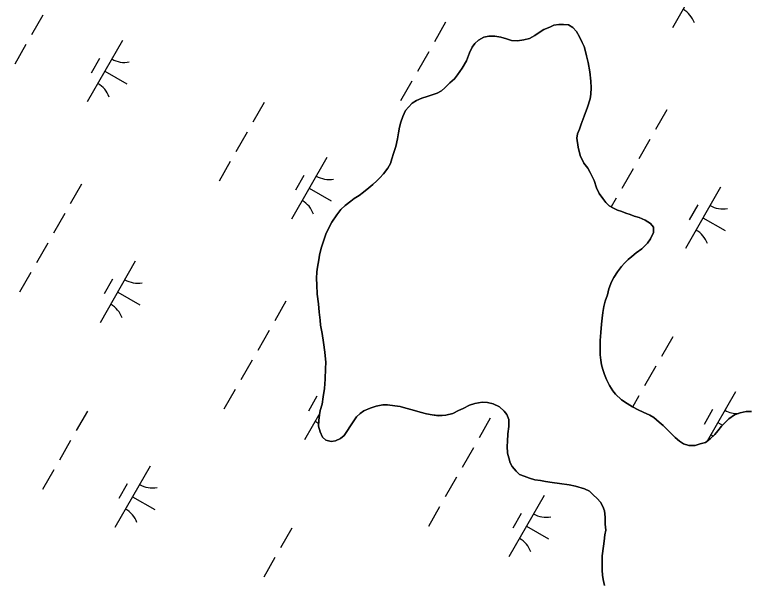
# Model space of a CAD drawing. Extents: x 3930721 to 3950824, y 220441 to 242861.
# Drawn here: x 3943847 to 3944366, y 230529 to 230929 of the extents above; entities that cross this region are included whole.
import ezdxf

# ---------------------------------------------------------------- set-up
doc = ezdxf.new("R2010")
doc.units = 0
doc.layers.add('V-TOPO-SHOR', color=7, linetype='Continuous')
doc.layers.add('V-WETL-SWMP', color=7, linetype='Continuous')

msp = doc.modelspace()

# ---------------------------------------------------------------- linework, layer by layer
at = {"layer": 'V-TOPO-SHOR'}
for points in [[(3944070.81, 230627.46), (3944067.07, 230628.49), (3944064.66, 230630.59), (3944063.02, 230634.3), (3944061.91, 230638.29), (3944062.14, 230642.29), (3944062.63, 230646.29), (3944063.13, 230649.48), (3944064.42, 230654.03), (3944065.17, 230659.09), (3944066.17, 230664.96), (3944066.64, 230671.62), (3944066.83, 230679.08), (3944067.05, 230683.35), (3944066.45, 230690.53), (3944065.58, 230697.45), (3944064.44, 230703.83), (3944063.32, 230709.68), (3944063.02, 230713.13), (3944062.43, 230718.99), (3944061.84, 230724.84), (3944060.97, 230731.49), (3944060.64, 230738.14), (3944060.59, 230742.67), (3944060.81, 230747.46), (3944061.31, 230750.67), (3944062.06, 230755.73), (3944062.55, 230759.2), (3944063.84, 230764.01), (3944065.12, 230768.28), (3944067.2, 230773.9), (3944069.54, 230778.98), (3944071.37, 230782.46), (3944074.78, 230787.55), (3944077.67, 230791.31), (3944080.84, 230794.27), (3944084.81, 230797.24), (3944087.18, 230799.13), (3944090.62, 230801.3), (3944093.79, 230803.73), (3944097.49, 230806.69), (3944100.4, 230809.12), (3944103.04, 230811.54), (3944105.14, 230813.7), (3944107.78, 230816.65), (3944110.93, 230820.68), (3944112.77, 230823.89), (3944113.8, 230827.1), (3944114.83, 230830.84), (3944116.64, 230835.91), (3944117.65, 230841.25), (3944118.41, 230845.52), (3944119.16, 230849.52), (3944120.19, 230852.99), (3944121.48, 230857), (3944123.31, 230861.28), (3944125.41, 230863.7), (3944128.05, 230866.39), (3944131.22, 230868.28), (3944134.93, 230869.92), (3944138.65, 230871.29), (3944142.9, 230872.67), (3944145.82, 230873.49), (3944148.73, 230875.12), (3944151.1, 230877.27), (3944154.8, 230880.77), (3944157.96, 230883.74), (3944160.07, 230886.42), (3944163.48, 230891.25), (3944166.36, 230896.34), (3944168.7, 230901.95), (3944170.52, 230905.97), (3944172.36, 230908.65), (3944175, 230911.07), (3944178.71, 230912.97), (3944182.16, 230913.81), (3944186.42, 230913.85), (3944190.69, 230913.09), (3944194.7, 230911.8), (3944198.17, 230910.77), (3944202.43, 230910.55), (3944206.95, 230911.13), (3944210.94, 230912.23), (3944214.65, 230914.14), (3944217.82, 230916.3), (3944221, 230918.46), (3944225.24, 230920.1), (3944228.16, 230921.46), (3944231.61, 230922.03), (3944235.07, 230922.07), (3944238.54, 230921.83), (3944241.48, 230920), (3944244.18, 230917.1), (3944246.35, 230913.39), (3944248.25, 230909.42), (3944249.61, 230906.5), (3944250.45, 230903.05), (3944251.28, 230899.86), (3944252.39, 230895.08), (3944253.52, 230888.7), (3944254.39, 230882.05)], [(3944254.39, 230882.05), (3944254.44, 230877.26), (3944254.22, 230872.73), (3944253.71, 230869.52), (3944251.91, 230863.65), (3944249.58, 230857.23), (3944247.5, 230851.62), (3944246.21, 230848.14), (3944244.91, 230844.93), (3944244.41, 230841.74), (3944245.27, 230835.35), (3944246.66, 230829.51), (3944249.38, 230824.21), (3944252.08, 230820.51), (3944253.71, 230817.59), (3944255.33, 230814.68), (3944256.7, 230811.77), (3944258.35, 230806.72), (3944260.25, 230802.75), (3944262.68, 230799.04), (3944264.84, 230796.4), (3944267.26, 230794.03), (3944269.94, 230792.46), (3944273.15, 230790.89), (3944276.09, 230789.86), (3944279.03, 230788.82), (3944281.97, 230787.79), (3944284.91, 230786.75), (3944288.39, 230785.72), (3944292.67, 230783.9), (3944296.42, 230781.54), (3944298.57, 230778.9), (3944298.61, 230775.17), (3944296.53, 230770.62), (3944294.43, 230767.67), (3944290.21, 230763.64), (3944286.24, 230760.67), (3944283.34, 230758.24), (3944280.69, 230756.08), (3944278.06, 230753.39), (3944275.95, 230751.24), (3944273.06, 230747.48), (3944270.44, 230743.46), (3944268.87, 230740.25), (3944267.06, 230735.44), (3944266.04, 230731.17), (3944264.48, 230726.62), (3944263.45, 230722.88), (3944262.7, 230718.62), (3944262.21, 230714.62), (3944261.72, 230710.35), (3944261.25, 230704.49), (3944260.77, 230698.89), (3944260.82, 230693.83), (3944260.87, 230688.77), (3944261.44, 230685.05), (3944261.74, 230681.59), (3944262.84, 230678.41), (3944263.94, 230674.96), (3944265.31, 230671.24), (3944267.48, 230667), (3944269.92, 230663.3), (3944271.8, 230660.92), (3944275.84, 230656.96), (3944279.86, 230654.34), (3944283.61, 230651.99), (3944287.63, 230649.89), (3944291.37, 230648.33), (3944295.92, 230646.25), (3944298.87, 230644.41), (3944302.63, 230641.26), (3944305.32, 230638.89), (3944308.28, 230635.99), (3944311.5, 230632.83), (3944313.93, 230630.45), (3944316.88, 230627.82), (3944319.83, 230625.99), (3944323.57, 230624.69), (3944328.1, 230624.74), (3944331.55, 230625.84), (3944335.27, 230626.94), (3944338.7, 230629.37), (3944341.87, 230632.6), (3944343.97, 230635.02), (3944346.6, 230638.51), (3944349.24, 230640.93), (3944351.88, 230643.62), (3944355.84, 230646.32), (3944359.82, 230647.69), (3944364.07, 230648.8), (3944367.8, 230648.84)], [(3944263.85, 230525.82), (3944263.01, 230530.07), (3944262.45, 230533.26), (3944262.41, 230536.72), (3944262.35, 230542.31), (3944262.31, 230546.84), (3944263.3, 230553.77), (3944263.8, 230557.24), (3944264.29, 230561.77), (3944264.79, 230564.98), (3944264.48, 230569.23), (3944264.43, 230574.02), (3944263.85, 230578.55), (3944262.75, 230581.73), (3944261.13, 230584.64), (3944258.7, 230587.28), (3944256.01, 230589.92), (3944253.32, 230592.56), (3944249.85, 230594.12), (3944243.44, 230595.92), (3944238.9, 230596.94), (3944232.23, 230597.94), (3944226.9, 230598.68), (3944222.36, 230599.43), (3944218.63, 230599.93), (3944214.63, 230600.42), (3944210.89, 230601.71), (3944207.15, 230603.01), (3944203.94, 230604.3), (3944201.52, 230606.68), (3944198.82, 230609.85), (3944197.2, 230612.49), (3944196.36, 230615.95), (3944195.53, 230619.4), (3944195.21, 230624.19), (3944195.44, 230627.66), (3944195.66, 230632.98), (3944196.41, 230638.05), (3944196.35, 230643.11), (3944194.99, 230646.56), (3944193.1, 230648.94), (3944189.87, 230652.1), (3944185.32, 230654.18), (3944181.31, 230655.21), (3944177.59, 230655.44), (3944172.27, 230654.32), (3944168.55, 230653.21), (3944164.05, 230650.77), (3944160.87, 230649.41), (3944156.9, 230647.24), (3944151.85, 230646.12), (3944146.79, 230645.81), (3944142.26, 230646.29), (3944138.26, 230647.05), (3944133.72, 230648.33), (3944128.11, 230649.88), (3944123.57, 230651.16), (3944119.56, 230652.19), (3944115.83, 230652.68), (3944110.76, 230653.43), (3944107.3, 230653.4), (3944102.78, 230652.55), (3944098.53, 230651.18), (3944094.02, 230649.27), (3944091.38, 230647.38), (3944088.74, 230644.95), (3944086.38, 230641.46), (3944084.02, 230637.98), (3944082.45, 230635.3), (3944080.09, 230631.81), (3944077.45, 230629.66), (3944074, 230628.02), (3944070.81, 230627.46)]]:
    msp.add_lwpolyline(points, dxfattribs=at)
at = {"layer": 'V-WETL-SWMP'}
for p, q in [((3944336.8, 230963.13), (3944311.95, 230919.75)), ((3943867.2, 230928.71), (3943859.25, 230914.83)), ((3944151.71, 230923.6), (3944143.76, 230909.71)), ((3944228.16, 230921.46), (3944225.24, 230920.1)), ((3944231.61, 230922.03), (3944228.16, 230921.46)), ((3944235.07, 230922.07), (3944231.61, 230922.03)), ((3944238.54, 230921.84), (3944235.07, 230922.07)), ((3944241.49, 230920), (3944238.54, 230921.84)), ((3944217.82, 230916.3), (3944214.65, 230914.14)), ((3944221, 230918.46), (3944217.82, 230916.3)), ((3944225.24, 230920.1), (3944221, 230918.46)), ((3944244.18, 230917.1), (3944241.49, 230920)), ((3944246.35, 230913.39), (3944244.18, 230917.1)), ((3943923.4, 230910.7), (3943898.55, 230867.31)), ((3944175, 230911.07), (3944172.36, 230908.65)), ((3944178.71, 230912.97), (3944175, 230911.07)), ((3944182.16, 230913.81), (3944178.71, 230912.97)), ((3944186.42, 230913.85), (3944182.16, 230913.81)), ((3944190.69, 230913.09), (3944186.42, 230913.85)), ((3944194.7, 230911.8), (3944190.69, 230913.09)), ((3944198.17, 230910.77), (3944194.7, 230911.8)), ((3944202.43, 230910.55), (3944198.17, 230910.77)), ((3944206.96, 230911.13), (3944202.43, 230910.55)), ((3944210.94, 230912.24), (3944206.96, 230911.13)), ((3944214.65, 230914.14), (3944210.94, 230912.24)), ((3944248.25, 230909.42), (3944246.35, 230913.39)), ((3943855.28, 230907.88), (3943847.32, 230894)), ((3944170.52, 230905.97), (3944168.7, 230901.95)), ((3944172.36, 230908.65), (3944170.52, 230905.97)), ((3944249.61, 230906.5), (3944248.25, 230909.42)), ((3944250.45, 230903.05), (3944249.61, 230906.5)), ((3944139.78, 230902.77), (3944131.83, 230888.89)), ((3944168.7, 230901.95), (3944166.36, 230896.34)), ((3944251.28, 230899.86), (3944250.45, 230903.05)), ((3944252.39, 230895.08), (3944251.28, 230899.86)), ((3943907.26, 230898.04), (3943901.3, 230887.63)), ((3944166.36, 230896.34), (3944163.48, 230891.25)), ((3944253.52, 230888.7), (3944252.39, 230895.08)), ((3944163.48, 230891.25), (3944160.07, 230886.42)), ((3943910.97, 230889), (3943926.59, 230880.06)), ((3944160.07, 230886.42), (3944157.96, 230883.74)), ((3944254.39, 230882.05), (3944253.52, 230888.7)), ((3944127.85, 230881.94), (3944119.9, 230868.06)), ((3944154.8, 230880.77), (3944151.11, 230877.27)), ((3944157.96, 230883.74), (3944154.8, 230880.77)), ((3944254.44, 230877.26), (3944254.39, 230882.05)), ((3944148.73, 230875.12), (3944145.82, 230873.49)), ((3944151.11, 230877.27), (3944148.73, 230875.12)), ((3944254.21, 230872.73), (3944254.44, 230877.26)), ((3944134.94, 230869.92), (3944131.22, 230868.28)), ((3944138.65, 230871.29), (3944134.94, 230869.92)), ((3944142.9, 230872.67), (3944138.65, 230871.29)), ((3944145.82, 230873.49), (3944142.9, 230872.67)), ((3944251.91, 230863.65), (3944253.71, 230869.52)), ((3944253.71, 230869.52), (3944254.21, 230872.73)), ((3944023.47, 230866.87), (3944015.52, 230852.99)), ((3944125.41, 230863.7), (3944123.31, 230861.28)), ((3944128.05, 230866.39), (3944125.41, 230863.7)), ((3944131.22, 230868.28), (3944128.05, 230866.39)), ((3944249.58, 230857.23), (3944251.91, 230863.65)), ((3944123.31, 230861.28), (3944121.48, 230857)), ((3944307.98, 230861.76), (3944300.03, 230847.87)), ((3944121.48, 230857), (3944120.19, 230852.99)), ((3944247.5, 230851.62), (3944249.58, 230857.23)), ((3944119.16, 230849.52), (3944118.4, 230845.52)), ((3944120.19, 230852.99), (3944119.16, 230849.52)), ((3944244.91, 230844.93), (3944246.21, 230848.14)), ((3944246.21, 230848.14), (3944247.5, 230851.62)), ((3944011.55, 230846.04), (3944003.59, 230832.16)), ((3944118.4, 230845.52), (3944117.65, 230841.25)), ((3944244.41, 230841.74), (3944244.91, 230844.93)), ((3944117.65, 230841.25), (3944116.64, 230835.91)), ((3944245.27, 230835.35), (3944244.41, 230841.74)), ((3944296.05, 230840.93), (3944288.1, 230827.05)), ((3944116.64, 230835.91), (3944114.82, 230830.84)), ((3944246.66, 230829.51), (3944245.27, 230835.35)), ((3944067.74, 230828.03), (3944042.89, 230784.64)), ((3944114.82, 230830.84), (3944113.8, 230827.1)), ((3944249.38, 230824.21), (3944246.66, 230829.51)), ((3943999.62, 230825.22), (3943991.67, 230811.33)), ((3944112.76, 230823.89), (3944110.93, 230820.68)), ((3944113.8, 230827.1), (3944112.76, 230823.89)), ((3944252.08, 230820.51), (3944249.38, 230824.21)), ((3944110.93, 230820.68), (3944107.78, 230816.65)), ((3944253.71, 230817.59), (3944252.08, 230820.51)), ((3944255.33, 230814.68), (3944253.71, 230817.59)), ((3944284.12, 230820.1), (3944276.17, 230806.22)), ((3944051.6, 230815.38), (3944045.64, 230804.96)), ((3944105.14, 230813.69), (3944103.04, 230811.54)), ((3944107.78, 230816.65), (3944105.14, 230813.69)), ((3944256.7, 230811.77), (3944255.33, 230814.68)), ((3944258.35, 230806.72), (3944256.7, 230811.77)), ((3943894.58, 230809.32), (3943886.62, 230795.44)), ((3944097.49, 230806.69), (3944093.79, 230803.73)), ((3944100.4, 230809.12), (3944097.49, 230806.69)), ((3944103.04, 230811.54), (3944100.4, 230809.12)), ((3944260.25, 230802.75), (3944258.35, 230806.72)), ((3944345.95, 230807.26), (3944321.1, 230763.87)), ((3944055.32, 230806.34), (3944070.93, 230797.39)), ((3944093.79, 230803.73), (3944090.62, 230801.3)), ((3944262.68, 230799.04), (3944260.25, 230802.75)), ((3944084.81, 230797.24), (3944080.84, 230794.27)), ((3944087.18, 230799.13), (3944084.81, 230797.24)), ((3944090.62, 230801.3), (3944087.18, 230799.13)), ((3944264.84, 230796.4), (3944262.68, 230799.04)), ((3944267.26, 230794.03), (3944264.84, 230796.4)), ((3944272.19, 230799.28), (3944268.71, 230793.18)), ((3944077.67, 230791.31), (3944074.78, 230787.55)), ((3944080.84, 230794.27), (3944077.67, 230791.31)), ((3944269.94, 230792.46), (3944267.26, 230794.03)), ((3944273.15, 230790.89), (3944269.94, 230792.46)), ((3944329.81, 230794.6), (3944323.85, 230784.19)), ((3943882.65, 230788.49), (3943874.7, 230774.61)), ((3944074.78, 230787.55), (3944071.37, 230782.46)), ((3944276.09, 230789.86), (3944273.15, 230790.89)), ((3944279.03, 230788.82), (3944276.09, 230789.86)), ((3944281.97, 230787.79), (3944279.03, 230788.82)), ((3944284.91, 230786.75), (3944281.97, 230787.79)), ((3944288.39, 230785.72), (3944284.91, 230786.75)), ((3944071.37, 230782.46), (3944069.54, 230778.98)), ((3944292.66, 230783.9), (3944288.39, 230785.72)), ((3944296.42, 230781.54), (3944292.66, 230783.9)), ((3944298.57, 230778.9), (3944296.42, 230781.54)), ((3944333.52, 230785.56), (3944349.14, 230776.62)), ((3944069.54, 230778.98), (3944067.2, 230773.9)), ((3944298.61, 230775.17), (3944298.57, 230778.9)), ((3944067.2, 230773.9), (3944065.12, 230768.28)), ((3944294.43, 230767.67), (3944296.53, 230770.62)), ((3944296.53, 230770.62), (3944298.61, 230775.17)), ((3943870.72, 230767.67), (3943862.77, 230753.78)), ((3944065.12, 230768.28), (3944063.84, 230764.01)), ((3944290.21, 230763.64), (3944294.43, 230767.67)), ((3944063.84, 230764.01), (3944062.55, 230759.2)), ((3944283.34, 230758.24), (3944286.24, 230760.67)), ((3944286.24, 230760.67), (3944290.21, 230763.64)), ((3943932.55, 230754.82), (3943907.7, 230711.43)), ((3944062.06, 230755.73), (3944061.31, 230750.67)), ((3944062.55, 230759.2), (3944062.06, 230755.73)), ((3944278.06, 230753.39), (3944280.7, 230756.08)), ((3944280.7, 230756.08), (3944283.34, 230758.24)), ((3944061.31, 230750.67), (3944060.81, 230747.46)), ((3944273.06, 230747.48), (3944275.95, 230751.24)), ((3944275.95, 230751.24), (3944278.06, 230753.39)), ((3943858.79, 230746.84), (3943850.84, 230732.96)), ((3944060.81, 230747.46), (3944060.59, 230742.67)), ((3944270.44, 230743.46), (3944273.06, 230747.48)), ((3943916.41, 230742.17), (3943910.45, 230731.75)), ((3944060.59, 230742.67), (3944060.64, 230738.14)), ((3944267.06, 230735.44), (3944268.87, 230740.25)), ((3944268.87, 230740.25), (3944270.44, 230743.46)), ((3944060.64, 230738.14), (3944060.97, 230731.49)), ((3944266.03, 230731.17), (3944267.06, 230735.44)), ((3943920.12, 230733.13), (3943935.74, 230724.18)), ((3944060.97, 230731.49), (3944061.84, 230724.84)), ((3944264.48, 230726.62), (3944266.03, 230731.17)), ((3944038.92, 230726.65), (3944030.97, 230712.77)), ((3944061.84, 230724.84), (3944062.43, 230718.99)), ((3944263.46, 230722.89), (3944264.48, 230726.62)), ((3944062.43, 230718.99), (3944063.02, 230713.13)), ((3944262.21, 230714.62), (3944262.7, 230718.62)), ((3944262.7, 230718.62), (3944263.46, 230722.89)), ((3944261.72, 230710.35), (3944262.21, 230714.62)), ((3944063.02, 230713.13), (3944063.32, 230709.67)), ((3944063.32, 230709.67), (3944064.45, 230703.83)), ((3944261.24, 230704.49), (3944261.72, 230710.35)), ((3944026.99, 230705.83), (3944019.04, 230691.94)), ((3944064.45, 230703.83), (3944065.58, 230697.45)), ((3944260.77, 230698.89), (3944261.24, 230704.49)), ((3944260.82, 230693.83), (3944260.77, 230698.89)), ((3944312.16, 230701.54), (3944304.2, 230687.65)), ((3944065.58, 230697.45), (3944066.44, 230690.53)), ((3944260.87, 230688.77), (3944260.82, 230693.83)), ((3944066.44, 230690.53), (3944067.05, 230683.35)), ((3944261.44, 230685.05), (3944260.87, 230688.77)), ((3944015.06, 230685), (3944007.11, 230671.12)), ((3944067.05, 230683.35), (3944066.83, 230679.08)), ((3944261.74, 230681.59), (3944261.44, 230685.05)), ((3944066.83, 230679.08), (3944066.64, 230671.62)), ((3944262.84, 230678.4), (3944261.74, 230681.59)), ((3944263.94, 230674.95), (3944262.84, 230678.4)), ((3944300.23, 230680.71), (3944292.28, 230666.83)), ((3944265.31, 230671.24), (3944263.94, 230674.95)), ((3944066.64, 230671.62), (3944066.17, 230664.96)), ((3944267.48, 230667), (3944265.31, 230671.24)), ((3944269.92, 230663.3), (3944267.48, 230667)), ((3944003.13, 230664.17), (3943995.18, 230650.29)), ((3944066.17, 230664.96), (3944065.16, 230659.09)), ((3944271.81, 230660.92), (3944269.92, 230663.3)), ((3944356.42, 230662.7), (3944336.41, 230627.75)), ((3944060.75, 230659.5), (3944054.79, 230649.09)), ((3944065.16, 230659.09), (3944064.42, 230654.03)), ((3944275.84, 230656.96), (3944271.81, 230660.92)), ((3944279.86, 230654.34), (3944275.84, 230656.96)), ((3944288.3, 230659.89), (3944283.74, 230651.92)), ((3944064.42, 230654.03), (3944063.13, 230649.49)), ((3944094.03, 230649.27), (3944098.53, 230651.18)), ((3944098.53, 230651.18), (3944102.78, 230652.55)), ((3944102.78, 230652.55), (3944107.3, 230653.4)), ((3944107.3, 230653.4), (3944110.76, 230653.43)), ((3944110.76, 230653.43), (3944115.83, 230652.68)), ((3944115.83, 230652.68), (3944119.56, 230652.19)), ((3944119.56, 230652.19), (3944123.57, 230651.16)), ((3944123.57, 230651.16), (3944128.11, 230649.88)), ((3944164.05, 230650.77), (3944168.55, 230653.22)), ((3944168.55, 230653.22), (3944172.27, 230654.32)), ((3944172.27, 230654.32), (3944177.59, 230655.44)), ((3944177.59, 230655.44), (3944181.32, 230655.21)), ((3944181.32, 230655.21), (3944185.32, 230654.18)), ((3944185.32, 230654.18), (3944189.87, 230652.1)), ((3944189.87, 230652.1), (3944193.1, 230648.94)), ((3944283.61, 230651.98), (3944279.86, 230654.34)), ((3944287.63, 230649.89), (3944283.61, 230651.98)), ((3943898.75, 230649.1), (3943890.8, 230635.22)), ((3944062.84, 230647.62), (3944052.04, 230628.77)), ((3944062.63, 230646.29), (3944062.14, 230642.29)), ((3944063.13, 230649.49), (3944062.63, 230646.29)), ((3944088.74, 230644.95), (3944091.38, 230647.38)), ((3944091.38, 230647.38), (3944094.03, 230649.27)), ((3944128.11, 230649.88), (3944133.72, 230648.34)), ((3944133.72, 230648.34), (3944138.26, 230647.05)), ((3944138.26, 230647.05), (3944142.26, 230646.29)), ((3944142.26, 230646.29), (3944146.79, 230645.8)), ((3944146.79, 230645.8), (3944151.85, 230646.12)), ((3944151.85, 230646.12), (3944156.9, 230647.24)), ((3944156.9, 230647.24), (3944160.87, 230649.41)), ((3944160.87, 230649.41), (3944164.05, 230650.77)), ((3944193.1, 230648.94), (3944194.99, 230646.56)), ((3944194.99, 230646.56), (3944196.35, 230643.11)), ((3944291.37, 230648.33), (3944287.63, 230649.89)), ((3944295.92, 230646.25), (3944291.37, 230648.33)), ((3944298.87, 230644.41), (3944295.92, 230646.25)), ((3944340.28, 230650.05), (3944334.32, 230639.63)), ((3944355.84, 230646.32), (3944351.87, 230643.62)), ((3944359.82, 230647.7), (3944355.84, 230646.32)), ((3944364.07, 230648.8), (3944359.82, 230647.7)), ((3944367.8, 230648.84), (3944364.07, 230648.8)), ((3944062.14, 230642.29), (3944061.91, 230638.29)), ((3944084.02, 230637.98), (3944086.38, 230641.46)), ((3944086.38, 230641.46), (3944088.74, 230644.95)), ((3944183.26, 230643.99), (3944175.31, 230630.1)), ((3944196.35, 230643.11), (3944196.4, 230638.05)), ((3944302.63, 230641.26), (3944298.87, 230644.41)), ((3944305.32, 230638.89), (3944302.63, 230641.26)), ((3944344, 230641), (3944347.28, 230639.13)), ((3944349.24, 230640.93), (3944346.6, 230638.51)), ((3944351.87, 230643.62), (3944349.24, 230640.93)), ((3944061.91, 230638.29), (3944063.02, 230634.3)), ((3944082.45, 230635.3), (3944084.02, 230637.98)), ((3944196.4, 230638.05), (3944195.66, 230632.98)), ((3944308.28, 230635.99), (3944305.32, 230638.89)), ((3944311.5, 230632.83), (3944308.28, 230635.99)), ((3944346.6, 230638.51), (3944343.97, 230635.02)), ((3944063.02, 230634.3), (3944064.65, 230630.59)), ((3944064.65, 230630.59), (3944067.07, 230628.49)), ((3944077.45, 230629.66), (3944080.09, 230631.81)), ((3944080.09, 230631.81), (3944082.45, 230635.3)), ((3944195.66, 230632.98), (3944195.44, 230627.66)), ((3944313.93, 230630.45), (3944311.5, 230632.83)), ((3944316.88, 230627.82), (3944313.93, 230630.45)), ((3944341.87, 230632.6), (3944338.7, 230629.37)), ((3944343.97, 230635.02), (3944341.87, 230632.6)), ((3943886.83, 230628.28), (3943878.87, 230614.39)), ((3944067.07, 230628.49), (3944070.81, 230627.46)), ((3944070.81, 230627.46), (3944074, 230628.02)), ((3944074, 230628.02), (3944077.45, 230629.66)), ((3944195.44, 230627.66), (3944195.21, 230624.19)), ((3944319.83, 230625.99), (3944316.88, 230627.82)), ((3944323.57, 230624.69), (3944319.83, 230625.99)), ((3944331.55, 230625.84), (3944328.1, 230624.74)), ((3944335.27, 230626.94), (3944331.55, 230625.84)), ((3944338.7, 230629.37), (3944335.27, 230626.94)), ((3944171.33, 230623.16), (3944163.38, 230609.28)), ((3944195.21, 230624.19), (3944195.53, 230619.4)), ((3944328.1, 230624.74), (3944323.57, 230624.69)), ((3944195.53, 230619.4), (3944196.36, 230615.95)), ((3944196.36, 230615.95), (3944197.2, 230612.49)), ((3943943.02, 230610.26), (3943918.17, 230566.87)), ((3944197.2, 230612.49), (3944198.82, 230609.85)), ((3944198.82, 230609.85), (3944201.52, 230606.68)), ((3943874.9, 230607.45), (3943866.95, 230593.57)), ((3944201.52, 230606.68), (3944203.94, 230604.31)), ((3944159.4, 230602.33), (3944151.45, 230588.45)), ((3944203.94, 230604.31), (3944207.15, 230603.01)), ((3944207.15, 230603.01), (3944210.89, 230601.71)), ((3944210.89, 230601.71), (3944214.63, 230600.42)), ((3944214.63, 230600.42), (3944218.63, 230599.93)), ((3944218.63, 230599.93), (3944222.36, 230599.43)), ((3944222.36, 230599.43), (3944226.9, 230598.68)), ((3943926.88, 230597.61), (3943920.92, 230587.2)), ((3944226.9, 230598.68), (3944232.23, 230597.93)), ((3944232.23, 230597.93), (3944238.9, 230596.94)), ((3944238.9, 230596.94), (3944243.44, 230595.92)), ((3944243.44, 230595.92), (3944249.85, 230594.12)), ((3944249.85, 230594.12), (3944253.32, 230592.55)), ((3944221.23, 230589.49), (3944196.38, 230546.1)), ((3944253.32, 230592.55), (3944256.01, 230589.92)), ((3944256.01, 230589.92), (3944258.7, 230587.28)), ((3943930.6, 230588.57), (3943946.22, 230579.62)), ((3944258.7, 230587.28), (3944261.13, 230584.64)), ((3944261.13, 230584.64), (3944262.75, 230581.73)), ((3944147.48, 230581.51), (3944139.52, 230567.62)), ((3944262.75, 230581.73), (3944263.85, 230578.55)), ((3944205.09, 230576.83), (3944199.13, 230566.42)), ((3944263.85, 230578.55), (3944264.43, 230574.03)), ((3944264.43, 230574.03), (3944264.48, 230569.23)), ((3944264.48, 230569.23), (3944264.79, 230564.98)), ((3944043.1, 230566.44), (3944035.14, 230552.55)), ((3944208.81, 230567.79), (3944224.43, 230558.85)), ((3944264.79, 230564.98), (3944264.29, 230561.77)), ((3944264.29, 230561.77), (3944263.8, 230557.24)), ((3944263.3, 230553.77), (3944262.31, 230546.84)), ((3944263.8, 230557.24), (3944263.3, 230553.77)), ((3944031.17, 230545.61), (3944023.22, 230531.73)), ((3944262.31, 230546.84), (3944262.35, 230542.31)), ((3944262.35, 230542.31), (3944262.41, 230536.72)), ((3944262.41, 230536.72), (3944262.45, 230533.26)), ((3944262.45, 230533.26), (3944263.01, 230530.07)), ((3944263.01, 230530.07), (3944263.85, 230525.82))]:
    msp.add_line(p, q, dxfattribs=at)
for centre, start, end in [((3944310.85, 230917.35), 19.4279, 60.9715), ((3943924.91, 230912.85), 239.4279, 280.9715), ((3943897.45, 230864.92), 19.4279, 60.9715), ((3944069.25, 230830.19), 239.4279, 280.9715), ((3944041.79, 230782.25), 19.4279, 60.9715), ((3944347.46, 230809.41), 239.4279, 280.9715), ((3944320, 230761.47), 19.4279, 60.9715), ((3943934.06, 230756.98), 239.4279, 280.9715), ((3943906.6, 230709.04), 19.4279, 60.9715), ((3944357.93, 230664.86), 239.4279, 271.8704), ((3944050.94, 230626.37), 51.0779, 60.9715), ((3944330.48, 230616.92), 54.86, 60.9715), ((3943944.53, 230612.42), 239.4279, 280.9715), ((3943917.08, 230564.48), 19.4279, 60.9715), ((3944222.74, 230591.64), 239.4279, 280.9715), ((3944195.28, 230543.71), 19.4279, 60.9715)]:
    msp.add_arc(centre, 17.62, start, end, dxfattribs=at)

doc.saveas('drawing.dxf')
